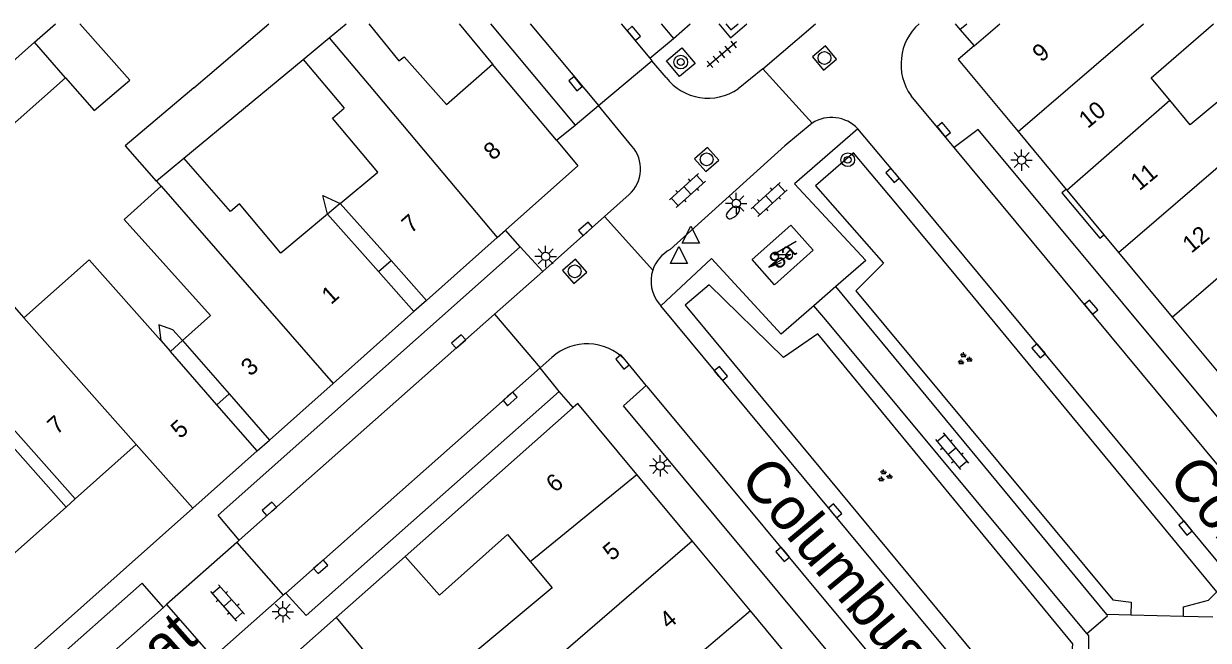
# Model space of a CAD drawing. Extents: x 132994 to 136000, y 393499 to 395512.
# Drawn here: x 133963.5 to 134032.8, y 395463.9 to 395500 of the extents above; entities that cross this region are included whole.
import ezdxf

# ---------------------------------------------------------------- set-up
doc = ezdxf.new("R2010")
doc.units = 0
for name, color, linetype in [('gg-afsc-erfafscheiding', 7, 'Continuous'), ('gg-afsc-muur', 7, 'Continuous'), ('gg-anno-huisnummerreeks BGT', 7, 'Continuous'), ('gg-anno-openbare ruimte label', 7, 'Continuous'), ('gg-bbg-bijgebouw', 7, 'Continuous'), ('gg-bbg-gedigitaliseerde bebouwing', 7, 'Continuous'), ('gg-bbg-gedigitaliseerde bebouwing onder overbouw', 7, 'Continuous'), ('gg-bbg-gedigitaliseerde bijgebouw', 7, 'Continuous'), ('gg-bbg-gedigitaliseerde overbouw', 7, 'Continuous'), ('gg-bbg-hoofdgebouw', 7, 'Continuous'), ('gg-bbg-pand overbouw', 7, 'Continuous'), ('gg-bbg-tussenscheiding', 7, 'Continuous'), ('gg-bbg-tussenscheiding niveau 01', 7, 'Continuous'), ('gg-knt-verharding', 7, 'Continuous'), ('gg-knt-verharding nz', 7, 'Continuous'), ('gt-grn-groengrens', 7, 'Continuous'), ('gt-grn-weggrens', 7, 'Continuous'), ('gt-symb-boom', 7, 'Continuous'), ('gt-symb-brandkraan', 7, 'Continuous'), ('gt-symb-groenvak', 7, 'Continuous'), ('gt-symb-klinker verharding', 7, 'Continuous'), ('gt-symb-kolk', 7, 'Continuous'), ('gt-symb-lichtmast', 7, 'Continuous'), ('gt-symb-rioolschacht', 7, 'Continuous'), ('gt-symb-tegel verharding', 7, 'Continuous'), ('gt-symb-trafo symbool', 7, 'Continuous'), ('gt-symb-waterafsluiter', 7, 'Continuous')]:
    doc.layers.add(name, color=color, linetype=linetype)

# ---------------------------------------------------------------- blocks, each defined once
blk = doc.blocks.new('gt0-KOLK')
at = {"layer": 'gt-symb-kolk'}
blk.add_lwpolyline([(0, 0), (0.375, 0), (0.375, 0.4), (-0.375, 0.4), (-0.375, 0), (0, 0)], dxfattribs=at)
blk = doc.blocks.new('gt0-LMAST')
at = {"layer": 'gt-symb-lichtmast'}
for p, q in [((-0.182, 0.173), (-0.447, 0.438)), ((-0.005, 0.246), (-0.005, 0.621)), ((0.172, 0.173), (0.437, 0.438)), ((-0.255, -0.004), (-0.63, -0.004)), ((-0.182, -0.181), (-0.447, -0.446)), ((-0.005, -0.254), (-0.005, -0.629)), ((0.437, -0.446), (0.172, -0.181)), ((0.245, -0.004), (0.62, -0.004))]:
    blk.add_line(p, q, dxfattribs=at)
blk.add_circle((-0.005, -0.004), 0.25, dxfattribs=at)
blk = doc.blocks.new('gt0-HSP')
at = {"layer": 'gt-symb-trafo symbool'}
for points in [[(0.771, 0.746), (-0.529, -0.004), (0.471, -0.004), (-0.829, -0.754)], [(-0.217, -0.24), (-0.829, -0.754), (-0.077, -0.48)]]:
    blk.add_lwpolyline(points, dxfattribs=at)
blk = doc.blocks.new('gt0-KL1')
at = {"layer": 'gt-symb-klinker verharding'}
for p, q in [((-1.15, 0.3), (1.15, 0.3)), ((-1, -0.3), (-1, 0.3)), ((-0.5, 0.3), (-0.5, 0.45)), ((0, -0.3), (0, 0.3)), ((0.5, 0.3), (0.5, 0.45)), ((1, -0.3), (1, 0.3)), ((-1.15, -0.3), (1.15, -0.3)), ((-0.5, -0.45), (-0.5, -0.3)), ((0.5, -0.45), (0.5, -0.3))]:
    blk.add_line(p, q, dxfattribs=at)
blk = doc.blocks.new('gt0-BOOM')
at = {"layer": 'gt-symb-boom'}
for radius in [0.4, 0.2]:
    blk.add_circle((0, 0), radius, dxfattribs=at)
blk = doc.blocks.new('gt0-RS')
at = {"layer": 'gt-symb-rioolschacht'}
blk.add_lwpolyline([(-0.5, -0.5), (0.5, -0.5), (0.5, 0.5), (-0.5, 0.5)], close=True, dxfattribs=at)
blk.add_circle((0, 0), 0.375, dxfattribs=at)
blk = doc.blocks.new('gt0-GRVAK')
at = {"layer": 'gt-symb-groenvak'}
for p, q in [((-0.11, 0.189), (-0.228, 0.24)), ((-0.182, 0.153), (0.088, 0.153)), ((-0.091, 0.211), (-0.156, 0.322)), ((-0.047, 0.214), (-0.047, 0.393)), ((-0.004, 0.211), (0.061, 0.322)), ((0.015, 0.189), (0.133, 0.24)), ((0.262, -0.052), (0.197, 0.059)), ((0.305, -0.049), (0.305, 0.13)), ((0.349, -0.052), (0.414, 0.059)), ((-0.245, -0.228), (-0.363, -0.177)), ((-0.318, -0.264), (-0.047, -0.264)), ((-0.226, -0.206), (-0.291, -0.095)), ((-0.183, -0.203), (-0.183, -0.024)), ((-0.139, -0.206), (-0.074, -0.095)), ((-0.12, -0.228), (-0.002, -0.177)), ((0.243, -0.074), (0.125, -0.023)), ((0.17, -0.11), (0.441, -0.11)), ((0.368, -0.074), (0.486, -0.023))]:
    blk.add_line(p, q, dxfattribs=at)
blk = doc.blocks.new('gt0-BR')
at = {"layer": 'gt-symb-brandkraan'}
for centre, radius, start, end in [((-0.244, 0), 0.206, 107.56694, 252.43307), ((0.599, -2.664), 3, 106.89205, 107.56694), ((0, -0.691), 0.938, 73.10799, 106.89205), ((-0.599, -2.664), 3, 72.43309, 73.10799), ((0.244, 0), 0.206, 287.56695, 72.43309), ((0.599, 2.664), 3, 252.43307, 253.10797), ((0, 0.691), 0.938, 253.10797, 286.89206), ((-0.599, 2.664), 3, 286.89206, 287.56695)]:
    blk.add_arc(centre, radius, start, end, dxfattribs=at)
blk = doc.blocks.new('gt0-TEG1')
at = {"layer": 'gt-symb-tegel verharding'}
for p, q in [((-1.125, 0), (1.125, 0)), ((-0.9, -0.25), (-0.9, 0.25)), ((-0.45, -0.25), (-0.45, 0.25)), ((0, -0.25), (0, 0.25)), ((0.45, -0.25), (0.45, 0.25)), ((0.9, -0.25), (0.9, 0.25))]:
    blk.add_line(p, q, dxfattribs=at)
blk = doc.blocks.new('gt0-WAFSL')
at = {"layer": 'gt-symb-waterafsluiter'}
for p, q in [((-0.5, -0.333), (0, 0.667)), ((0, 0.667), (0.5, -0.333)), ((0.5, -0.333), (-0.5, -0.333))]:
    blk.add_line(p, q, dxfattribs=at)

msp = doc.modelspace()

# ---------------------------------------------------------------- linework, layer by layer
at = {"layer": 'gg-afsc-erfafscheiding'}
for points in [[(133981.262, 395488.86), (133980.995, 395489.957), (133982.014, 395489.488)], [(133972.781, 395481.47), (133972.211, 395482.104), (133971.392, 395482.378), (133971.498, 395481.464)]]:
    msp.add_lwpolyline(points, dxfattribs=at)
at = {"layer": 'gg-afsc-muur'}
for p, q in [((133988.961, 395500), (133990.93, 395497.64)), ((133981.769, 395465.264), (133985.806, 395468.837))]:
    msp.add_line(p, q, dxfattribs=at)
at = {"layer": 'gg-bbg-bijgebouw'}
for p, q in [((133979.534, 395463.274), (133981.769, 395465.264)), ((133981.769, 395465.264), (133984.726, 395461.736))]:
    msp.add_line(p, q, dxfattribs=at)
at = {"layer": 'gg-bbg-gedigitaliseerde bebouwing'}
for p, q in [((133973.433, 395496.249), (133977.828, 395500)), ((134029.474, 395496.841), (134033.125, 395500)), ((133972.856, 395492.143), (133979.831, 395497.911)), ((133979.831, 395497.911), (133982.238, 395495.053)), ((134030.561, 395495.532), (134029.474, 395496.841)), ((133971.52, 395490.493), (133971.244, 395490.809)), ((133971.498, 395481.464), (133972.064, 395480.826))]:
    msp.add_line(p, q, dxfattribs=at)
for points in [[(134037.196, 395497.705), (134036.757, 395498.233), (134031.767, 395494.083), (134030.561, 395495.532)], [(133973.433, 395496.249), (133969.415, 395492.865), (133971.23, 395490.798), (133971.244, 395490.809)], [(133982.014, 395489.488), (133984.202, 395491.315), (133981.556, 395494.482), (133982.238, 395495.053)], [(133981.262, 395488.86), (133978.539, 395486.586), (133976.119, 395489.47), (133975.588, 395489.017), (133972.856, 395492.143)], [(133972.781, 395481.47), (133974.408, 395482.932), (133969.353, 395488.54), (133971.52, 395490.493)], [(133961.297, 395478.063), (133962.778, 395479.377), (133957.88, 395484.897), (133959.976, 395486.756), (133961.213, 395485.362), (133963.49, 395482.796)], [(133963.49, 395482.796), (133967.31, 395486.185), (133971.498, 395481.464)], [(133987.815, 395466.569), (133991.8, 395470.13), (133993.117, 395468.549)], [(133993.117, 395468.549), (133994.409, 395466.999), (133989.247, 395462.697), (133991.404, 395460.108)]]:
    msp.add_lwpolyline(points, dxfattribs=at)
at = {"layer": 'gg-bbg-gedigitaliseerde bebouwing onder overbouw'}
for p, q in [((133982.014, 395489.488), (133984.982, 395486.151)), ((133984.25, 395485.5), (133981.262, 395488.86)), ((133984.982, 395486.151), (133987.056, 395483.818)), ((133986.324, 395483.167), (133984.25, 395485.5)), ((133972.781, 395481.47), (133975.511, 395478.345)), ((133974.787, 395477.713), (133972.064, 395480.826)), ((133966.492, 395472.206), (133961.297, 395478.063)), ((133975.511, 395478.345), (133977.867, 395475.649)), ((133965.958, 395471.732), (133960.762, 395477.589)), ((133977.148, 395475.01), (133974.787, 395477.713))]:
    msp.add_line(p, q, dxfattribs=at)
at = {"layer": 'gg-bbg-gedigitaliseerde bijgebouw'}
for q in [(133965.34, 395500), (133960.87, 395496.051)]:
    msp.add_line((133964.113, 395498.916), q, dxfattribs=at)
for points in [[(133965.926, 395496.827), (133967.6, 395494.933), (133969.688, 395496.692), (133966.764, 395500)], [(133959.929, 395495.22), (133961.76, 395493.147), (133965.926, 395496.827)]]:
    msp.add_lwpolyline(points, dxfattribs=at)
at = {"layer": 'gg-bbg-gedigitaliseerde overbouw'}
for p, q in [((133982.014, 395489.488), (133981.262, 395488.86)), ((133972.064, 395480.826), (133972.781, 395481.47))]:
    msp.add_line(p, q, dxfattribs=at)
at = {"layer": 'gg-bbg-hoofdgebouw'}
for p, q in [((134019.108, 395498.703), (134020.627, 395500)), ((133994.662, 395493.181), (133990.93, 395497.64)), ((134021.689, 395493.69), (134024.503, 395490.306)), ((134024.503, 395490.306), (134024.541, 395490.26)), ((134024.541, 395490.26), (134026.709, 395487.653)), ((133991.186, 395487.49), (133991.673, 395487.923)), ((134026.709, 395487.653), (134027.565, 395486.624)), ((133987.056, 395483.818), (133991.186, 395487.49)), ((134027.565, 395486.624), (134030.713, 395482.838)), ((133981.597, 395478.965), (133986.324, 395483.167)), ((134030.713, 395482.838), (134034.121, 395478.739)), ((133977.867, 395475.649), (133981.597, 395478.965)), ((133995.648, 395477.558), (133985.806, 395468.837)), ((133966.492, 395472.206), (133970.07, 395475.38)), ((133970.07, 395475.38), (133973.38, 395471.66)), ((133973.38, 395471.66), (133977.148, 395475.01)), ((134002.612, 395469.746), (133999.376, 395473.63)), ((133961.885, 395468.118), (133965.958, 395471.732)), ((134006.022, 395465.653), (134002.612, 395469.746)), ((133987.815, 395466.569), (133985.806, 395468.837)), ((134009.672, 395461.272), (134006.022, 395465.653))]:
    msp.add_line(p, q, dxfattribs=at)
for points in [[(133983.676, 395500), (133985.44, 395497.826), (133985.742, 395498.071), (133988.229, 395495.276), (133990.93, 395497.64)], [(134004.57, 395500), (134004.87, 395499.64), (134005.292, 395500)], [(134019.108, 395498.703), (134018.18, 395497.91), (134021.689, 395493.69)], [(133994.662, 395493.181), (133995.91, 395491.69), (133991.673, 395487.923)], [(134008.39, 395488.21), (134009.69, 395486.75), (134007.42, 395484.73), (134006.12, 395486.2), (134008.39, 395488.21)], [(133999.376, 395473.63), (133995.91, 395477.79), (133995.648, 395477.558)]]:
    msp.add_lwpolyline(points, dxfattribs=at)
at = {"layer": 'gg-bbg-pand overbouw'}
for p, q in [((133987.056, 395483.818), (133986.324, 395483.167)), ((133977.148, 395475.01), (133977.867, 395475.649)), ((133965.958, 395471.732), (133966.492, 395472.206))]:
    msp.add_line(p, q, dxfattribs=at)
at = {"layer": 'gg-bbg-tussenscheiding'}
for p, q in [((133981.359, 395499.175), (133982.347, 395500)), ((134021.689, 395493.69), (134029.032, 395500)), ((133965.926, 395496.827), (133964.113, 395498.916)), ((133979.831, 395497.911), (133981.359, 395499.175)), ((133981.359, 395499.175), (133983.694, 395496.403)), ((134027.565, 395486.624), (134040.146, 395497.447)), ((133983.694, 395496.403), (133991.186, 395487.49)), ((134024.541, 395490.26), (134030.561, 395495.532)), ((133971.244, 395490.809), (133972.856, 395492.143)), ((133971.52, 395490.493), (133981.597, 395478.965)), ((134030.713, 395482.838), (134036.77, 395488.066)), ((133963.49, 395482.796), (133970.07, 395475.38)), ((133993.117, 395468.549), (133999.376, 395473.63)), ((133991.404, 395460.108), (134002.612, 395469.746)), ((134006.022, 395465.653), (133999.85, 395460.44))]:
    msp.add_line(p, q, dxfattribs=at)
at = {"layer": 'gg-bbg-tussenscheiding niveau 01'}
for p, q in [((133984.25, 395485.5), (133984.982, 395486.151)), ((133974.787, 395477.713), (133975.511, 395478.345))]:
    msp.add_line(p, q, dxfattribs=at)
at = {"layer": 'gg-knt-verharding'}
for p, q in [((133990.805, 395500), (133995.759, 395494.071)), ((134000.794, 395500), (134001.515, 395499.136)), ((134006.738, 395497.369), (134009.833, 395500)), ((134017.997, 395500), (134018.282, 395499.662)), ((134018.282, 395499.662), (134018.679, 395500)), ((134000.127, 395497.986), (134001.515, 395499.136)), ((133997.117, 395495.216), (134000.254, 395497.825)), ((134000.127, 395497.986), (134000.254, 395497.825)), ((134001.078, 395496.859), (134000.254, 395497.825)), ((134006.738, 395497.369), (134005.308, 395496.197)), ((134006.738, 395497.369), (134009.629, 395494.182)), ((133995.759, 395494.071), (133997.117, 395495.216)), ((133999.081, 395492.833), (133997.117, 395495.216)), ((134017.941, 395492.756), (134015.42, 395495.79)), ((133997.484, 395488.728), (133998.919, 395490.015)), ((133997.484, 395488.728), (133993.868, 395485.509)), ((133997.484, 395488.728), (134000.302, 395485.585)), ((133992.537, 395486.952), (133993.868, 395485.509)), ((134011.012, 395484.626), (134009.721, 395483.499)), ((134026.885, 395465.442), (134011.012, 395484.626)), ((134000.686, 395483.607), (134000.768, 395483.507)), ((134022.833, 395456.946), (134000.768, 395483.507)), ((133994.4, 395480.48), (133993.712, 395479.872)), ((133999.925, 395478.847), (133998.68, 395480.34)), ((133994.827, 395478.484), (133993.712, 395479.872)), ((133975.951, 395469.659), (133971.844, 395466.026)), ((133976.1, 395469.791), (133975.951, 395469.659)), ((133975.951, 395469.659), (133978.668, 395466.567)), ((133978.668, 395466.567), (133974.558, 395462.938)), ((133978.819, 395466.701), (133978.668, 395466.567)), ((133971.844, 395466.026), (133971.66, 395465.864)), ((133971.844, 395466.026), (133974.558, 395462.938)), ((134028.291, 395465.406), (134026.885, 395465.442)), ((134031.362, 395465.329), (134028.291, 395465.406)), ((134033.081, 395465.285), (134031.362, 395465.329))]:
    msp.add_line(p, q, dxfattribs=at)
for points in [[(134004.167, 395500), (134004.85, 395499.18), (134005.814, 395500)], [(134001.102, 395497.831), (134002.007, 395498.595), (134002.787, 395497.67), (134001.864, 395496.912), (134001.102, 395497.831)], [(134009.629, 395494.182), (134008.024, 395492.864), (134001.327, 395486.789)], [(134012.301, 395493.848), (134008.6, 395490.64), (134012.77, 395486.16), (134011.012, 395484.626)], [(134034.902, 395466.695), (134015.281, 395490.318), (134012.301, 395493.848)], [(134053.122, 395453.296), (134019.355, 395493.822), (134017.941, 395492.756)], [(134024.503, 395490.306), (134024.257, 395490.101), (134026.463, 395487.448), (134026.709, 395487.653)], [(133976.1, 395469.791), (133974.863, 395471.264), (133992.537, 395486.952)], [(134009.721, 395483.499), (134007.82, 395481.84), (134003.75, 395486.26), (134000.768, 395483.507)], [(134025.717, 395464.339), (134010.434, 395482.682), (134009.721, 395483.499)], [(134032.954, 395436.373), (133998.59, 395477.643), (133999.925, 395478.847)], [(133978.819, 395466.701), (133980.02, 395465.396), (133994.827, 395478.484)], [(133973.38, 395471.66), (133937.03, 395439.35), (133936.85, 395439.62)], [(133971.66, 395465.864), (133970.416, 395467.268), (133964.779, 395462.285), (133966.029, 395460.883)], [(134025.717, 395464.339), (134026.928, 395465.366), (134026.885, 395465.442)], [(134025.717, 395464.339), (134025.816, 395464.206), (134025.757, 395459.266), (134024.008, 395457.922)]]:
    msp.add_lwpolyline(points, dxfattribs=at)
for centre, radius, start, end in [((134018.001, 395497.628), 3.168, 131.50883, 215.45541), ((134003.538, 395498.734), 3.094, 217.31595, 304.89463), ((134010.766, 395492.426), 2.092, 42.8181, 122.93186), ((133997.596, 395491.505), 1.993, 311.61307, 41.80658), ((134002.269, 395484.948), 2.068, 117.11214, 162.07044), ((134002.261, 395484.939), 2.062, 161.7465, 220.22647), ((133996.468, 395478.213), 3.069, 43.87957, 132.37344)]:
    msp.add_arc(centre, radius, start, end, dxfattribs=at)
at = {"layer": 'gg-knt-verharding nz'}
for p, q in [((133993.129, 395500), (133997.117, 395495.216)), ((133998.45, 395500), (134000.127, 395497.986)), ((134051.692, 395452.147), (134017.941, 395492.756)), ((133991.033, 395483.002), (133993.868, 395485.509)), ((133976.1, 395469.791), (133991.033, 395483.002)), ((133993.712, 395479.872), (133978.819, 395466.701)), ((134000, 395478.757), (133999.925, 395478.847)), ((134034.358, 395437.547), (134000, 395478.757)), ((133971.66, 395465.864), (133966.029, 395460.883))]:
    msp.add_line(p, q, dxfattribs=at)
at = {"layer": 'gt-grn-groengrens'}
for points in [[(134018.044, 395485.272), (134014.438, 395489.612), (134012.051, 395492.44), (134009.823, 395490.509)], [(134009.823, 395490.509), (134013.806, 395485.989), (134012.191, 395484.371), (134027.228, 395466.308), (134028.31, 395466.175), (134028.291, 395465.406)], [(134031.362, 395465.329), (134031.376, 395465.885), (134032.832, 395466.28), (134033.326, 395466.763), (134018.044, 395485.272)], [(134009.956, 395481.856), (134007.954, 395480.474), (134003.613, 395484.722), (134002.203, 395483.528), (134023.14, 395458.285), (134024.569, 395459.691), (134024.894, 395463.735), (134009.956, 395481.856)]]:
    msp.add_lwpolyline(points, dxfattribs=at)
at = {"layer": 'gt-grn-weggrens'}
for p, q in [((134001.515, 395499.136), (134002.484, 395500)), ((134018.282, 395499.662), (134019.108, 395498.703)), ((133994.662, 395493.181), (133995.759, 395494.071)), ((133992.537, 395486.952), (133991.673, 395487.923)), ((133991.033, 395483.002), (133993.712, 395479.872)), ((133995.648, 395477.558), (133994.827, 395478.484))]:
    msp.add_line(p, q, dxfattribs=at)

# ---------------------------------------------------------------- block references
at = {"layer": 'gt-symb-boom'}
for p in [(134001.941, 395497.758), (134011.714, 395492.039)]:
    msp.add_blockref('gt0-BOOM', p, dxfattribs=at)
at = {"layer": 'gt-symb-brandkraan', "rotation": 40.98653320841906}
msp.add_blockref('gt0-BR', (134004.997, 395488.954), dxfattribs=at)
at = {"layer": 'gt-symb-groenvak'}
for p in [(134018.536, 395480.391), (134013.865, 395473.54)]:
    msp.add_blockref('gt0-GRVAK', p, dxfattribs=at)
at = {"layer": 'gt-symb-klinker verharding'}
for p, rotation in [((134002.331, 395490.251), 42.08093041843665), ((134007.107, 395489.726), -137.79566231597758), ((134017.81, 395474.993), -50.23109116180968), ((133975.415, 395466.121), 131.67635773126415)]:
    msp.add_blockref('gt0-KL1', p, dxfattribs=dict(at, rotation=rotation))
at = {"layer": 'gt-symb-kolk'}
for p, rotation in [((133999.035, 395499.304), -50.35582504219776), ((133995.934, 395496.625), 129.80557109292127), ((134017.18, 395493.673), -50.27513747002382), ((134014.49, 395491.251), 130.2968962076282), ((133996.502, 395487.844), 41.35293636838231), ((134025.807, 395483.29), -50.275137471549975), ((133989.074, 395481.264), 41.47170073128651), ((134023.043, 395480.996), 129.64417495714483), ((133998.68, 395480.34), 129.84957142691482), ((134004.138, 395479.414), -50.23109116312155), ((133991.825, 395478.206), -138.56622929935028), ((133977.987, 395471.468), 41.47170072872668), ((134010.82, 395471.381), -50.23109116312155), ((134031.638, 395470.631), 129.64417495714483), ((134008.063, 395469.086), 129.80557109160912), ((133980.727, 395468.389), -138.528299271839)]:
    msp.add_blockref('gt0-KOLK', p, dxfattribs=dict(at, rotation=rotation))
at = {"layer": 'gt-symb-lichtmast'}
for p in [(134021.9, 395492.029), (134005.196, 395489.489), (133994.038, 395486.396), (134000.744, 395474.137), (133978.646, 395465.611)]:
    msp.add_blockref('gt0-LMAST', p, dxfattribs=at)
at = {"layer": 'gt-symb-rioolschacht'}
for p, rotation in [((134010.351, 395497.994), 40.09168080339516), ((134003.457, 395492.063), -138.40451830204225), ((133995.732, 395485.516), -138.40451829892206)]:
    msp.add_blockref('gt0-RS', p, dxfattribs=dict(at, rotation=rotation))
at = {"layer": 'gt-symb-tegel verharding', "rotation": -139.70310379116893}
msp.add_blockref('gt0-TEG1', (134004.343, 395498.204), dxfattribs=at)
at = {"layer": 'gt-symb-trafo symbool'}
msp.add_blockref('gt0-HSP', (134007.923, 395486.512), dxfattribs=at)
at = {"layer": 'gt-symb-waterafsluiter'}
for p in [(134002.533, 395487.499), (134001.834, 395486.304)]:
    msp.add_blockref('gt0-WAFSL', p, dxfattribs=at)

# ---------------------------------------------------------------- texts
at = {"layer": 'gg-anno-huisnummerreeks BGT'}
for s, rotation, p in [('9', 39.7, (134023.046, 395497.707)), ('10', 39.7, (134025.762, 395493.833)), ('8', 41.6, (133990.948, 395491.962)), ('11', 39.7, (134028.791, 395490.191)), ('7', 41.6, (133986.153, 395487.698)), ('12', 39.7, (134031.829, 395486.537)), ('8a', 41.5, (134007.656, 395485.582)), ('1', 41.6, (133981.469, 395483.534)), ('3', 41.6, (133976.749, 395479.338)), ('7', 41.6, (133965.415, 395475.928)), ('5', 41.6, (133972.639, 395475.685)), ('6', 39.8, (133994.578, 395472.534)), ('5', 39.8, (133997.905, 395468.54)), ('4', 39.8, (134001.228, 395464.552))]:
    msp.add_text(s, height=1, rotation=rotation, dxfattribs=at).set_placement(p)
at = {"layer": 'gg-anno-openbare ruimte label'}
for s, rotation, p in [('Columbusplein', 309.7, (134030.38, 395473.419)), ('Columbusplein', 309.8, (134005.316, 395473.327)), ('Henry Hudsonstraat', 41.5, (133951.532, 395444.201))]:
    msp.add_text(s, height=2.5, rotation=rotation, dxfattribs=at).set_placement(p)

doc.saveas('drawing.dxf')
